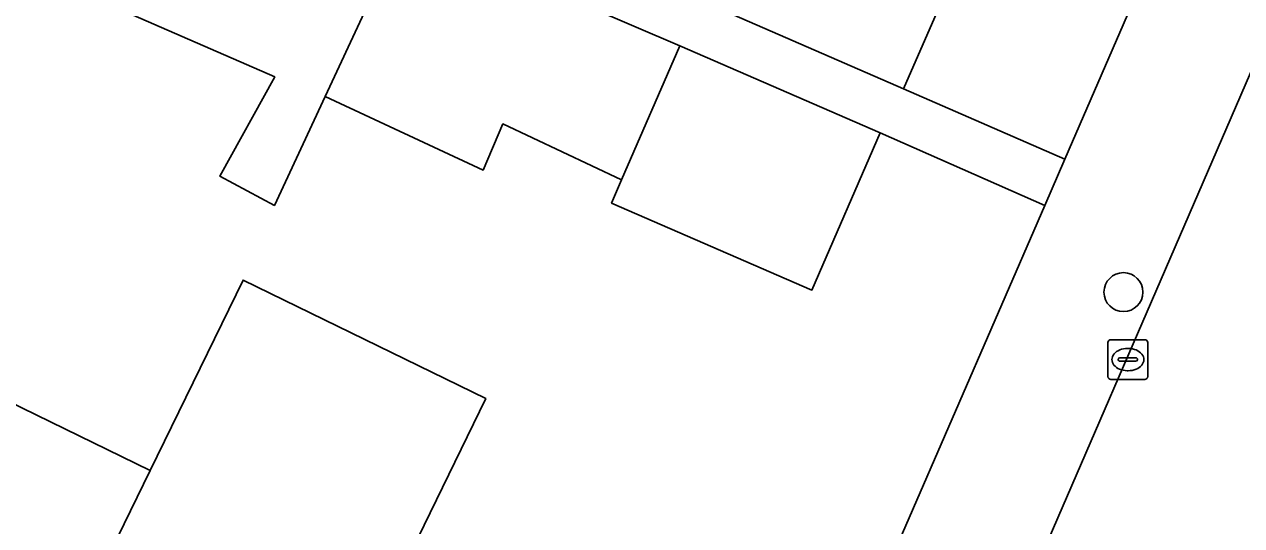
# Model space of a CAD drawing. Extents: x 162803 to 163818, y 381639 to 382475.
# Drawn here: x 163514.25 to 163544.84, y 381844.15 to 381856.74 of the extents above; entities that cross this region are included whole.
import ezdxf

# ---------------------------------------------------------------- set-up
doc = ezdxf.new("R2010")
doc.units = 0
for name, color, linetype in [('IMGEO_Boom', 7, 'Continuous'), ('IMGEO_Erf', 7, 'Continuous'), ('IMGEO_Kolk', 7, 'Continuous'), ('IMGEO_Pand', 7, 'Continuous'), ('IMGEO_Rijbaan_lokaal_open', 7, 'Continuous'), ('IMGEO_Voetpad_open', 7, 'Continuous')]:
    doc.layers.add(name, color=color, linetype=linetype)

msp = doc.modelspace()

# ---------------------------------------------------------------- linework, layer by layer
at = {"layer": 'IMGEO_Boom'}
msp.add_circle((163541.866, 381850.013), 0.489, dxfattribs=at)
at = {"layer": 'IMGEO_Erf'}
msp.add_lwpolyline([(163570.162, 381921.903), (163566.847, 381923.321), (163566.665, 381922.904), (163566.208, 381923.104), (163563.932, 381917.877), (163561.536, 381912.377), (163559.141, 381906.876), (163556.745, 381901.374), (163554.35, 381895.874), (163551.954, 381890.373), (163549.558, 381884.871), (163547.163, 381879.37), (163544.767, 381873.869), (163542.371, 381868.368), (163539.976, 381862.868), (163537.52, 381857.228), (163537.301, 381857.324), (163536.34, 381855.117), (163540.391, 381853.351)], close=True, dxfattribs=at)
for points in [[(163520.539, 381855.421), (163515.882, 381857.455), (163516.415, 381858.58), (163513.5, 381859.876), (163514.902, 381862.966), (163508.182, 381865.902), (163506.943, 381863.074), (163503.951, 381864.381), (163501.343, 381865.52), (163495.589, 381868.033), (163494.56, 381865.665), (163491.67, 381866.92), (163484.337, 381850.044), (163485.392, 381849.505), (163500, 381842.042), (163513.095, 381835.57), (163526.577, 381829.233)], [(163530.575, 381830.749), (163539.888, 381852.193), (163535.755, 381854.016), (163534.038, 381850.064), (163529.003, 381852.252), (163529.256, 381852.834), (163526.275, 381854.237), (163525.776, 381853.078), (163521.807, 381854.924), (163520.533, 381852.191), (163519.164, 381852.925), (163520.539, 381855.421)], [(163511.312, 381848.506), (163517.412, 381845.532), (163519.743, 381850.314), (163525.843, 381847.34), (163523.512, 381842.558), (163529.77, 381839.507), (163527.366, 381834.589), (163526.676, 381833.176), (163526.432, 381833.295), (163526.58, 381833.597), (163520.825, 381836.409), (163520.661, 381836.072), (163520.41, 381836.195), (163520.289, 381836.254), (163520.463, 381836.611), (163514.711, 381839.421), (163514.53, 381839.052), (163514.306, 381839.161), (163514.163, 381839.231), (163514.333, 381839.579), (163508.555, 381842.402)]]:
    msp.add_lwpolyline(points, dxfattribs=at)
at = {"layer": 'IMGEO_Kolk'}
for p, q in [((163541.477, 381847.892), (163541.477, 381848.744)), ((163541.552, 381848.818), (163542.404, 381848.818)), ((163542.478, 381848.744), (163542.478, 381847.892)), ((163541.779, 381848.361), (163542.177, 381848.361)), ((163541.965, 381848.598), (163541.99, 381848.598)), ((163541.736, 381848.312), (163541.736, 381848.324)), ((163542.174, 381848.275), (163541.776, 381848.275)), ((163542.22, 381848.324), (163542.22, 381848.312)), ((163542.404, 381847.818), (163541.552, 381847.818)), ((163541.988, 381848.038), (163541.963, 381848.038))]:
    msp.add_line(p, q, dxfattribs=at)
for points in [[(163541.477, 381847.892), (163541.477, 381848.744)], [(163541.552, 381848.818), (163542.404, 381848.818)], [(163542.478, 381848.744), (163542.478, 381847.892)], [(163542.404, 381847.818), (163541.552, 381847.818)]]:
    msp.add_lwpolyline(points, dxfattribs=at)
for centre, radius, start, end in [((163541.554, 381848.742), 0.0765, 91.552, 178.448), ((163541.554, 381848.742), 0.0765, 91.552, 178.448), ((163542.402, 381848.742), 0.0765, 1.552, 88.448), ((163542.402, 381848.742), 0.0765, 1.552, 88.448), ((163541.776, 381848.321), 0.0403, 85.8775, 175.7526), ((163542.181, 381848.323), 0.0386, 1.7309, 96.639), ((163541.773, 381848.311), 0.0366, 178.938, 274.7102), ((163542.177, 381848.318), 0.043, 264.8664, 352.4533), ((163541.554, 381847.894), 0.0765, 181.552, 268.448), ((163541.554, 381847.894), 0.0765, 181.552, 268.448), ((163542.402, 381847.894), 0.0765, 271.552, 358.448), ((163542.402, 381847.894), 0.0765, 271.552, 358.448)]:
    msp.add_arc(centre, radius, start, end, dxfattribs=at)
for centre, major_axis, ratio, start_param, end_param in [((163541.964, 381848.318), (-0.387, 0.002), 0.722429, 4.712389, 7.853982), ((163541.989, 381848.318), (-0.39, 0.002), 0.717154, 1.570796, 4.712389)]:
    msp.add_ellipse(centre, major_axis=major_axis, ratio=ratio, start_param=start_param, end_param=end_param, dxfattribs=at)
at = {"layer": 'IMGEO_Pand'}
for points in [[(163539.976, 381862.868), (163533.731, 381865.588), (163533.177, 381865.827), (163530.722, 381860.188), (163533.046, 381859.176), (163532.085, 381856.969), (163536.34, 381855.117), (163537.301, 381857.324), (163537.52, 381857.228)], [(163523.785, 381859.169), (163517.886, 381861.69), (163516.415, 381858.58), (163515.882, 381857.455), (163520.539, 381855.421), (163519.164, 381852.925), (163520.533, 381852.191), (163521.807, 381854.924)], [(163530.72, 381856.204), (163523.785, 381859.169), (163521.807, 381854.924), (163525.776, 381853.078), (163526.275, 381854.237), (163529.256, 381852.834)], [(163530.72, 381856.204), (163529.256, 381852.834), (163529.003, 381852.252), (163534.038, 381850.064), (163535.755, 381854.016)], [(163520.41, 381836.195), (163523.512, 381842.558), (163525.843, 381847.34), (163519.743, 381850.314), (163517.412, 381845.532), (163514.306, 381839.161), (163514.53, 381839.052), (163514.711, 381839.421), (163520.463, 381836.611), (163520.289, 381836.254)], [(163511.312, 381848.506), (163508.231, 381842.185), (163508.407, 381842.099), (163508.555, 381842.402), (163514.333, 381839.579), (163514.163, 381839.231), (163514.306, 381839.161), (163517.412, 381845.532)]]:
    msp.add_lwpolyline(points, close=True, dxfattribs=at)
at = {"layer": 'IMGEO_Rijbaan_lokaal_open'}
msp.add_lwpolyline([(163577.261, 381929.881), (163574.771, 381924.097), (163573.219, 381920.549), (163532.675, 381826.917)], dxfattribs=at)
at = {"layer": 'IMGEO_Voetpad_open'}
for points in [[(163573.219, 381920.549), (163570.162, 381921.903), (163540.391, 381853.351), (163539.888, 381852.193), (163530.575, 381830.749)], [(163528.897, 381829.143), (163532.675, 381826.917), (163573.219, 381920.549)], [(163523.785, 381859.169), (163530.72, 381856.204), (163535.755, 381854.016), (163539.888, 381852.193), (163540.391, 381853.351), (163536.34, 381855.117), (163532.085, 381856.969)]]:
    msp.add_lwpolyline(points, dxfattribs=at)

doc.saveas('drawing.dxf')
